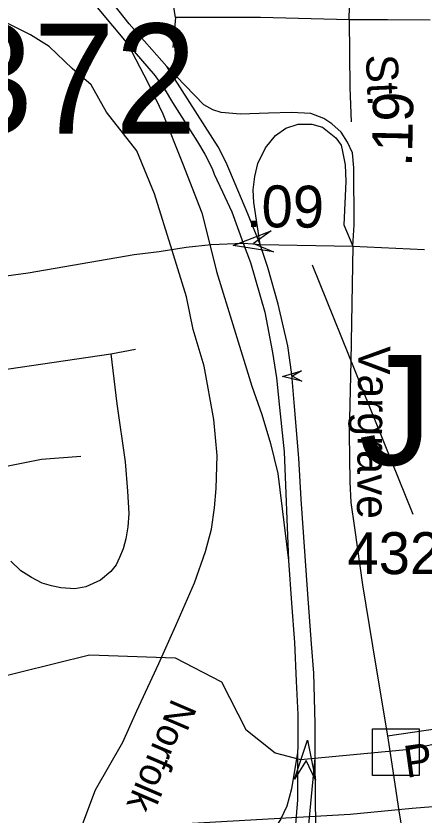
# Model space of a CAD drawing. Extents: x 1547597 to 1699558, y 810033 to 920809.
# Drawn here: x 1636039 to 1637255, y 852372 to 854755 of the extents above; entities that cross this region are included whole.
import ezdxf

# ---------------------------------------------------------------- set-up
doc = ezdxf.new("R2010")
doc.units = 0
for name, color, linetype in [('Exist Hydrographic Creek Single Shore', 7, 'Continuous'), ('Exist Railroad Mainline', 7, 'Continuous'), ('Exist Railroad Mainline Label', 7, 'Continuous'), ('Exist Road Non-System Structure Non-Sys Other CELL', 7, 'Continuous'), ('Exist Road Non-System Structure Non-Sys Other Number Label', 7, 'Continuous'), ('Exist Road Non-System Type 51', 7, 'Continuous'), ('Exist Road Non-System Type 51 Label', 7, 'Continuous'), ('Exist Road Primary Interstate Structure Ovrhead Sign Attributed CELL', 7, 'Continuous'), ('Exist Road Primary US Divided Attributed', 7, 'Continuous'), ('Exist Road Primary US Ramp 1 Lane  Attributed', 7, 'Continuous'), ('Exist Road Secondary Mileage Hundredths English Label', 7, 'Continuous'), ('Exist Road Secondary Structure Standard Bridge Attributed CELL', 7, 'Continuous'), ('Exist Road Secondary Type 51 Number Label', 7, 'Continuous'), ('Exist Road Secondary Type 51 Undivided 4 Lane Attributed', 7, 'Continuous'), ('Exist Utilities Electrical Transmission Line', 7, 'Continuous')]:
    doc.layers.add(name, color=color, linetype=linetype)

msp = doc.modelspace()

# ---------------------------------------------------------------- linework, layer by layer
at = {"layer": 'Exist Hydrographic Creek Single Shore'}
msp.add_lwpolyline([(1634481.2, 852209.2), (1635040.4, 852532.1), (1635512.4, 852686.5), (1635840.3, 852746.2), (1636258.7, 852849.2), (1636513.2, 852840.3), (1636651.8, 852769.5), (1636724.3, 852627.4), (1636811.6, 852557.8), (1636887, 852537.1), (1637212.5, 852568.2), (1637348.9, 852596.8), (1637394.3, 852596.8), (1637435.5, 852585.2), (1637484, 852548.2), (1637579, 852454.3), (1637681.3, 852394.2), (1637727.8, 852371)], dxfattribs=at)
at = {"layer": 'Exist Railroad Mainline'}
for points in [[(1636138.1, 854663.9), (1636082.6, 854698.7), (1635997.2, 854741.6)], [(1636223.1, 852306.5), (1636276.3, 852447.3), (1636357.7, 852589.5), (1636398.9, 852683.1), (1636465, 852823.5), (1636515.3, 852937.1), (1636570.9, 853064.5), (1636603.7, 853158), (1636621.7, 853224), (1636630.7, 853288.4), (1636635.2, 853345.4), (1636638.2, 853444.3), (1636628.4, 853551.4), (1636600, 853710.6), (1636567, 853820), (1636547.5, 853917), (1636504.8, 854055.7), (1636451.6, 854224.2), (1636399.1, 854352.4), (1636308.7, 854467.5), (1636262.8, 854549.7), (1636206.3, 854597.7), (1636138.1, 854663.9)]]:
    msp.add_lwpolyline(points, dxfattribs=at)
at = {"layer": 'Exist Road Non-System Structure Non-Sys Other CELL'}
msp.add_lwpolyline([(1637101.6, 852628.9), (1637240.5, 852628.9), (1637240.5, 852489.8), (1637101.6, 852489.8)], close=True, dxfattribs=at)
at = {"layer": 'Exist Road Non-System Type 51'}
for p, q in [((1636514.1, 854750.4), (1636506.8, 854660.8)), ((1636321.6, 853747.7), (1636395.7, 853761.2)), ((1635857.3, 853678.1), (1636321.6, 853747.7))]:
    msp.add_line(p, q, dxfattribs=at)
for points in [[(1637031.8, 854743.1), (1637033.5, 854826), (1637035.2, 855029.3)], [(1636514.1, 854750.4), (1636502, 854832.7), (1636502, 854919.9)], [(1637031.8, 854743.1), (1636768.1, 854750.4), (1636514.1, 854750.4)], [(1637272.8, 854742.5), (1637145.6, 854743.1), (1637031.8, 854743.1)], [(1637031.8, 854743.1), (1637033.7, 854541.3), (1637038, 854439.3)], [(1635805.2, 853951.7), (1636075.4, 853989.1), (1636391.5, 854043.7), (1636466.2, 854052.3), (1636546, 854065.4), (1636620.2, 854073.6), (1636715.7, 854076.8)], [(1637042.8, 854068), (1637037.1, 853725.4), (1637031.9, 853509.4), (1637033.6, 853365.4), (1637036.7, 853303.4), (1637047.2, 853227.9), (1637071, 853058.7)], [(1636321.6, 853747.7), (1636340.1, 853597.7), (1636364.7, 853425.5), (1636371.7, 853337.5), (1636375.1, 853271.4), (1636372.7, 853231.4), (1636366.4, 853195.5), (1636358.2, 853165.5), (1636347.8, 853139.7), (1636337.8, 853117.6), (1636321.6, 853097.8), (1636291.4, 853072.2), (1636247.2, 853052.5), (1636215.1, 853046.9), (1636173.3, 853049.2), (1636145.2, 853055.5), (1636117.4, 853063.7), (1636085.5, 853079.9), (1636053.7, 853100.2), (1636024.1, 853128.6)], [(1635908.7, 853376.2), (1635965.8, 853402.8), (1636115.1, 853433.4), (1636232.5, 853442.4)], [(1637071, 853058.7), (1637111.3, 852816.2), (1637146.1, 852607.8)], [(1637146.1, 852607.8), (1637302.2, 852631.2), (1637438.6, 852655.2)], [(1637146.1, 852607.8), (1637158.8, 852523.5), (1637180.4, 852377.1), (1637222.6, 852132.5), (1637232.7, 852064.7), (1637242.1, 851992.4), (1637248.4, 851930.9), (1637253.3, 851861.6)]]:
    msp.add_lwpolyline(points, dxfattribs=at)
at = {"layer": 'Exist Road Primary Interstate Structure Ovrhead Sign Attributed CELL'}
msp.add_lwpolyline([(1636891, 853666.1), (1636832.8, 853679.8), (1636890, 853697), (1636862.7, 853680.7)], close=True, dxfattribs=at)
at = {"layer": 'Exist Road Primary US Divided Attributed'}
for points in [[(1636159.3, 854936.7), (1636281.5, 854780), (1636372.8, 854670.3)], [(1636489, 854604.2), (1636376.3, 854731.3), (1636316.9, 854808.1)], [(1636372.8, 854670.3), (1636453.4, 854576.5), (1636483.9, 854533.9), (1636505.1, 854496.7), (1636580.2, 854379.4), (1636602.1, 854342.8), (1636623.8, 854299.8), (1636630, 854283.1), (1636654.6, 854230.2), (1636682.4, 854171), (1636715.7, 854076.8)], [(1636766.7, 854073.5), (1636730, 854164.9), (1636665.3, 854317.9), (1636641.6, 854364.6), (1636489, 854604.2)], [(1636715.7, 854076.8), (1636737.4, 854019.5), (1636780.5, 853871), (1636803.8, 853751.5), (1636815.7, 853675.8), (1636824, 853587.4), (1636838.1, 853454.6), (1636851.3, 853130.9)], [(1636930, 852541), (1636930, 852645), (1636926.3, 852794.5), (1636919.5, 852882.9), (1636909, 853030.2), (1636888.4, 853314.3), (1636881.7, 853436.4), (1636867.8, 853601.8), (1636860.7, 853685.9), (1636848.7, 853770.6), (1636820.6, 853895.1), (1636789.1, 854004.5), (1636766.7, 854073.5)], [(1636851.3, 853130.9), (1636860.3, 853003.9), (1636868.7, 852886.4), (1636874.1, 852770.9), (1636879.1, 852672), (1636879.1, 852575.3), (1636877.6, 852558.1)], [(1636877.6, 852558.1), (1636877.6, 852417.6), (1636866.7, 852281.8), (1636857.7, 852226.3), (1636846.8, 852152.9), (1636832.2, 852073.5), (1636807.4, 851981.5), (1636751.3, 851758.4)], [(1636759.6, 851630.1), (1636828.1, 851869.5), (1636858.8, 851995.6), (1636879.4, 852103.4), (1636903, 852249.9), (1636930, 852541)]]:
    msp.add_lwpolyline(points, dxfattribs=at)
at = {"layer": 'Exist Road Primary US Ramp 1 Lane  Attributed'}
for points in [[(1636372.8, 854670.3), (1636431.8, 854556.4), (1636476.6, 854462.7), (1636535.7, 854315.9), (1636592.7, 854167.2), (1636619.2, 854061.2)], [(1637042.8, 854068), (1637046.3, 854132.3), (1637045.3, 854301.4), (1637041.2, 854346.3), (1637026.9, 854378.9), (1637007.6, 854408.4), (1636980.1, 854432.9), (1636956.7, 854449.2), (1636917.5, 854463.5), (1636860, 854466.4), (1636791.7, 854464.5), (1636708.2, 854462.4), (1636650.2, 854466.5), (1636625.8, 854474.6), (1636599.3, 854489.9), (1636489, 854604.2)], [(1636766.7, 854073.5), (1636748, 854198.5), (1636745.9, 854236.2), (1636751, 854276), (1636759.2, 854314.7), (1636782.6, 854361.5), (1636812.1, 854398.2), (1636842.7, 854420.4), (1636880.1, 854431.9), (1636904.6, 854431.9)], [(1636904.6, 854431.9), (1636920.3, 854431.9), (1636951.9, 854423.3), (1636992.1, 854391.7), (1637007.6, 854369.7), (1637011.7, 854350.3), (1637019.8, 854310.6), (1637021.9, 854260.7), (1637015.7, 854132.3), (1637042.8, 854068)], [(1636619.2, 854061.2), (1636636.6, 853993), (1636741.8, 853651.2), (1636771.4, 853566.2), (1636797.2, 853479.4), (1636819.4, 853390.7), (1636851.3, 853130.9)], [(1636877.6, 852558.1), (1636859.9, 852450.5), (1636845.7, 852398.1), (1636828.6, 852360.5), (1636805.3, 852323.5), (1636780.9, 852293.9), (1636713.6, 852230.8), (1636647.6, 852174.5), (1636588.9, 852118.2), (1636557.1, 852074.2), (1636542.4, 852037.5), (1636535.1, 852003.2), (1636532.6, 851983.6), (1636532.6, 851954.3), (1636532.7, 851905.7), (1636542.4, 851861.6), (1636558.8, 851823.7), (1636585.7, 851777.2), (1636623.1, 851734), (1636705.6, 851607.1)], [(1637253.3, 851861.6), (1637229.7, 851892.7), (1637206.9, 851905.8), (1637163.4, 851915.4), (1637143.2, 851924.2), (1637094.5, 851946.7), (1637062.6, 851967.3), (1637032.7, 851992.9), (1636994.8, 852036), (1636966.7, 852082.5), (1636948.4, 852128.2), (1636939.4, 852170.1), (1636933, 852222.6), (1636930, 852541)]]:
    msp.add_lwpolyline(points, dxfattribs=at)
at = {"layer": 'Exist Road Secondary Structure Standard Bridge Attributed CELL'}
for points in [[(1636806.3, 854051.2), (1636685.8, 854070), (1636799.6, 854113.9), (1636746.5, 854076.5)], [(1636868.6, 852479.3), (1636907.2, 852594.9), (1636931.6, 852475.5), (1636903.5, 852534.1)]]:
    msp.add_lwpolyline(points, close=True, dxfattribs=at)
at = {"layer": 'Exist Road Secondary Type 51 Number Label'}
msp.add_line((1636921.6, 854013.1), (1637221, 853268.7), dxfattribs=at)
at = {"layer": 'Exist Road Secondary Type 51 Undivided 4 Lane Attributed'}
for points in [[(1636715.7, 854076.8), (1636744.6, 854075), (1636766.7, 854073.5)], [(1636766.7, 854073.5), (1637042.8, 854068)], [(1637042.8, 854068), (1637255.9, 854057.9)]]:
    msp.add_lwpolyline(points, dxfattribs=at)
at = {"layer": 'Exist Utilities Electrical Transmission Line'}
msp.add_lwpolyline([(1633974.7, 851126), (1634243.4, 851508.5), (1634349.1, 851647.2), (1634404, 851720.6), (1634604.3, 851590), (1634762.8, 851486), (1634895.7, 851416.2), (1635211.3, 851390), (1635470.9, 851370.7), (1635641.3, 851724.4), (1635846.2, 852125.9), (1635926.3, 852297), (1636494.8, 852343.6), (1637034.7, 852374.5), (1637218.9, 852392.2), (1637603, 852423.2), (1638143.3, 852464.2), (1638397.3, 852488.9), (1638563.5, 852500.9), (1638881.7, 852690.8)], dxfattribs=at)

# ---------------------------------------------------------------- texts
at = {"layer": 'Exist Railroad Mainline Label'}
msp.add_text('Norfolk', height=82.02, rotation=246.808, dxfattribs=at).set_placement((1636504.3, 852722.5))
at = {"layer": 'Exist Road Non-System Structure Non-Sys Other Number Label'}
for s, p in [('J0372', (1635382.7, 854403.7)), ('J371', (1637060.2, 853416))]:
    msp.add_text(s, height=328.08, dxfattribs=at).set_placement(p)
at = {"layer": 'Exist Road Non-System Type 51 Label'}
for s, rotation, p in [('St.', 272.4344, (1637081.3, 854638.5)), ('Vargrave', 269.5345, (1637059.1, 853770.6)), ('Parkview', 8.0184, (1637201.7, 852482.5))]:
    msp.add_text(s, height=95, rotation=rotation, dxfattribs=at).set_placement(p)
at = {"layer": 'Exist Road Secondary Mileage Hundredths English Label'}
for s, height, rotation, p in [('.19', 120, 88.7925, (1637218.7, 854304.5)), ('.09', 125, 359.4698, (1636723.9, 854125.3))]:
    msp.add_text(s, height=height, rotation=rotation, dxfattribs=at).set_placement(p)
at = {"layer": 'Exist Road Secondary Type 51 Number Label'}
msp.add_text('4326', height=125, dxfattribs=at).set_placement((1637026.8, 853090.3))

doc.saveas('drawing.dxf')
